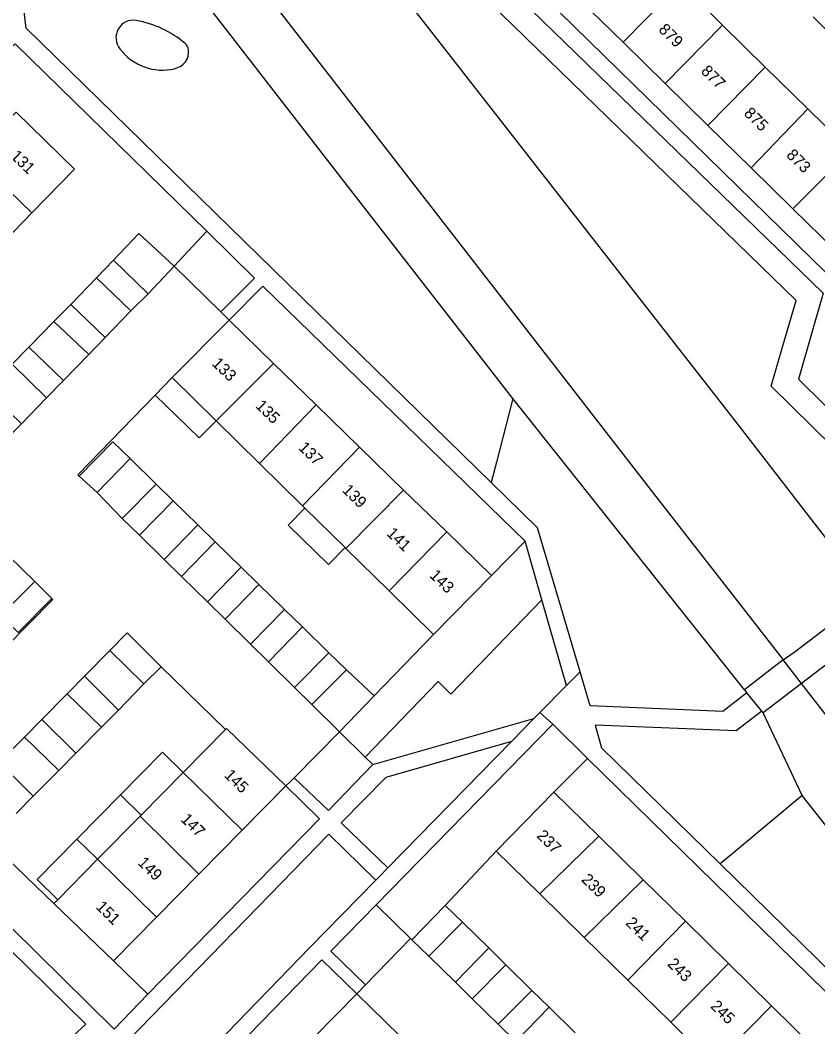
# Model space of a CAD drawing. Extents: x 194485 to 197793, y 468269 to 470822.
# Drawn here: x 196081 to 196164, y 470180.1 to 470284.9 of the extents above; entities that cross this region are included whole.
import ezdxf

# ---------------------------------------------------------------- set-up
doc = ezdxf.new("R2010")
doc.units = 0
for name, color, linetype in [('BGT grensvlak begroeid terreindeel', 7, 'Continuous'), ('BGT grensvlak gebouwinstallatie plus 1', 7, 'Continuous'), ('BGT grensvlak onbegroeid terreindeel', 7, 'Continuous'), ('BGT grensvlak overbruggingsdeel plus 1', 7, 'Continuous'), ('BGT grensvlak pand op maaiveld', 7, 'Continuous'), ('BGT grensvlak pand op maaiveld LR', 7, 'Continuous'), ('BGT grensvlak waterdeel', 7, 'Continuous'), ('BGT grensvlak wegdeel', 7, 'Continuous'), ('BGT lijnelement scheiding walbescherming', 7, 'Continuous'), ('BGT tekst huisnummerreeks', 7, 'Continuous')]:
    doc.layers.add(name, color=color, linetype=linetype)

msp = doc.modelspace()

# ---------------------------------------------------------------- linework, layer by layer
at = {"layer": 'BGT grensvlak begroeid terreindeel'}
for p, q in [((196156.41, 470215.15), (196132.27, 470245.49)), ((196162.4, 470204.14), (196158.34, 470212.74)), ((196224.72, 470124.64), (196162.4, 470204.14))]:
    msp.add_line(p, q, dxfattribs=at)
for points in [[(196176.27, 470230.27), (196172.11, 470234.03), (196159.18, 470246.76), (196160.33, 470250.7), (196161.77, 470255.69), (196129.84, 470286.7), (196123.82, 470296.8), (196106.69, 470314.17), (196109.21, 470323.04), (196077.64, 470353.81)], [(196132.27, 470245.49), (196128.78, 470250), (196115.65, 470266.84), (196057.02, 470342.53), (196054.7, 470345.53)], [(196132.27, 470245.49), (196130.57, 470238.84), (196130.02, 470236.73)], [(196116.9, 470208.15), (196124.51, 470216.03), (196125.84, 470214.71), (196135.31, 470224.51)], [(196162.4, 470204.14), (196155.26, 470198.19), (196153.86, 470197.02)]]:
    msp.add_lwpolyline(points, dxfattribs=at)
at = {"layer": 'BGT grensvlak gebouwinstallatie plus 1'}
for p, q in [((196094.32, 470256.37), (196097.03, 470259.25)), ((196086.29, 470255.27), (196088.96, 470258.04)), ((196089.87, 470251.81), (196092.54, 470254.59)), ((196081.9, 470250.82), (196084.51, 470253.5)), ((196085.51, 470247.34), (196088.15, 470250.04)), ((196096.82, 470247.65), (196095.07, 470245.84)), ((196081.14, 470242.84), (196083.76, 470245.54)), ((196099.65, 470241.38), (196095.07, 470245.84)), ((196101.4, 470243.15), (196099.65, 470241.38)), ((196092.47, 470239.22), (196095.15, 470236.57)), ((196089.01, 470235.7), (196091.63, 470232.99)), ((196096.95, 470234.81), (196099.49, 470232.34)), ((196110.64, 470234.07), (196108.9, 470232.28)), ((196108.9, 470232.28), (196113.11, 470228.2)), ((196093.42, 470231.24), (196096.01, 470228.7)), ((196101.35, 470230.52), (196104.01, 470227.93)), ((196113.11, 470228.2), (196114.83, 470229.96)), ((196079.84, 470229.05), (196082.53, 470226.44)), ((196097.79, 470226.96), (196100.49, 470224.32)), ((196105.86, 470226.12), (196108.53, 470223.52)), ((196102.34, 470222.5), (196104.99, 470219.9)), ((196110.39, 470221.71), (196113.12, 470218.99)), ((196090.35, 470219.24), (196087.69, 470216.57)), ((196106.86, 470218.07), (196109.55, 470215.39)), ((196114.98, 470217.23), (196117.86, 470214.51)), ((196091.26, 470213.04), (196093.87, 470215.77)), ((196085.89, 470214.72), (196083.25, 470212.06)), ((196117.86, 470214.51), (196114.26, 470210.78)), ((196111.38, 470213.63), (196114.26, 470210.78)), ((196086.8, 470208.57), (196089.48, 470211.27)), ((196081.46, 470210.23), (196078.82, 470207.59)), ((196082.36, 470204.07), (196085.03, 470206.75)), ((196086.91, 470199.61), (196091.45, 470204.23)), ((196091.45, 470204.23), (196093.61, 470202.11)), ((196082.77, 470195.4), (196086.91, 470199.61)), ((196086.91, 470199.61), (196089.07, 470197.51)), ((196084.92, 470193.29), (196082.77, 470195.4)), ((196127.03, 470190.98), (196129.77, 470188.28)), ((196123.54, 470187.41), (196126.31, 470184.72)), ((196131.55, 470186.52), (196134.26, 470183.86)), ((196130.76, 470180.33), (196128.04, 470182.97)), ((196136.08, 470182.1), (196138.77, 470179.46))]:
    msp.add_line(p, q, dxfattribs=at)
for points in [[(196090.71, 470259.87), (196093.37, 470262.64), (196097.03, 470259.25)], [(196091.45, 470204.23), (196095.83, 470208.67), (196097.98, 470206.55)]]:
    msp.add_lwpolyline(points, dxfattribs=at)
at = {"layer": 'BGT grensvlak onbegroeid terreindeel'}
for p, q in [((196133.55, 470230.62), (196130.05, 470227.06)), ((196124.04, 470220.9), (196117.86, 470214.51)), ((196136.55, 470204.49), (196140.05, 470208.01)), ((196084.53, 470192.9), (196077.77, 470199.4)), ((196125.23, 470192.69), (196130.54, 470198.36)), ((196094.3, 470183.46), (196090.73, 470186.95))]:
    msp.add_line(p, q, dxfattribs=at)
for centre, radius, start, end in [((196092.81, 470283.03), 1.83, 81.5319, 219.4528), ((196091.1, 470274.03), 10.99, 49.8007, 79.6505), ((196095.82, 470285.21), 5.55, 217.054, 283.3141), ((196097.55, 470281.66), 1, 6.8731, 49.7603), ((196096.77, 470281.57), 1.78, 280.6025, 6.8696)]:
    msp.add_arc(centre, radius, start, end, dxfattribs=at)
at = {"layer": 'BGT grensvlak overbruggingsdeel plus 1'}
for p, q in [((196160.42, 470218.26), (196156.41, 470215.15)), ((196156.41, 470215.15), (196156.65, 470214.85)), ((196158.19, 470212.93), (196156.65, 470214.85)), ((196158.34, 470212.74), (196158.19, 470212.93))]:
    msp.add_line(p, q, dxfattribs=at)
for points in [[(196177.92, 470227.72), (196171.28, 470222.64), (196162.33, 470215.8), (196158.34, 470212.74)], [(196160.42, 470218.26), (196161.65, 470219.14), (196169.41, 470225.05)]]:
    msp.add_lwpolyline(points, dxfattribs=at)
at = {"layer": 'BGT grensvlak pand op maaiveld'}
for p, q in [((196149.74, 470288.66), (196154.11, 470284.35)), ((196143.77, 470282.56), (196139.26, 470286.99)), ((196166.74, 470282.04), (196163.55, 470285.2)), ((196154.11, 470284.35), (196158.56, 470279.98)), ((196148.14, 470278.27), (196143.77, 470282.56)), ((196158.56, 470279.98), (196162.98, 470275.63)), ((196152.59, 470273.9), (196148.14, 470278.27)), ((196162.98, 470275.63), (196167.43, 470271.25)), ((196157.09, 470269.48), (196152.59, 470273.9)), ((196161.42, 470265.23), (196157.09, 470269.48)), ((196165.89, 470260.85), (196161.42, 470265.23)), ((196082.24, 470264.8), (196077.9, 470260.34)), ((196090.71, 470259.87), (196088.96, 470258.04)), ((196094.32, 470256.37), (196090.71, 470259.87)), ((196088.96, 470258.04), (196092.54, 470254.59)), ((196092.54, 470254.59), (196094.32, 470256.37)), ((196084.51, 470253.5), (196086.29, 470255.27)), ((196086.29, 470255.27), (196089.87, 470251.81)), ((196102.76, 470253.63), (196096.82, 470247.65)), ((196102.76, 470253.63), (196107.38, 470249.13)), ((196088.15, 470250.04), (196084.51, 470253.5)), ((196089.87, 470251.81), (196088.15, 470250.04)), ((196080.17, 470249.04), (196081.9, 470250.82)), ((196081.9, 470250.82), (196085.51, 470247.34)), ((196083.76, 470245.54), (196080.17, 470249.04)), ((196107.38, 470249.13), (196111.83, 470244.8)), ((196085.51, 470247.34), (196083.76, 470245.54)), ((196101.4, 470243.15), (196096.82, 470247.65)), ((196077.55, 470246.34), (196081.14, 470242.84)), ((196111.83, 470244.8), (196116.33, 470240.42)), ((196105.92, 470238.72), (196101.4, 470243.15)), ((196081.14, 470242.84), (196079.37, 470241.04)), ((196116.33, 470240.42), (196120.92, 470235.95)), ((196092.47, 470239.22), (196089.01, 470235.7)), ((196110.4, 470234.31), (196105.92, 470238.72)), ((196089.01, 470235.7), (196087.14, 470237.4)), ((196091.63, 470232.99), (196095.15, 470236.57)), ((196095.15, 470236.57), (196096.95, 470234.81)), ((196120.92, 470235.95), (196125.4, 470231.58)), ((196096.95, 470234.81), (196093.42, 470231.24)), ((196110.64, 470234.07), (196110.4, 470234.31)), ((196114.83, 470229.96), (196110.64, 470234.07)), ((196091.63, 470232.99), (196093.42, 470231.24)), ((196096.01, 470228.7), (196099.49, 470232.34)), ((196099.49, 470232.34), (196101.35, 470230.52)), ((196125.4, 470231.58), (196130.05, 470227.06)), ((196114.92, 470229.87), (196114.83, 470229.96)), ((196119.41, 470225.46), (196114.92, 470229.87)), ((196096.01, 470228.7), (196097.79, 470226.96)), ((196100.49, 470224.32), (196104.01, 470227.93)), ((196104.01, 470227.93), (196105.86, 470226.12)), ((196079, 470222.87), (196082.53, 470226.44)), ((196082.53, 470226.44), (196084.3, 470224.65)), ((196130.05, 470227.06), (196124.04, 470220.9)), ((196105.86, 470226.12), (196102.34, 470222.5)), ((196124.04, 470220.9), (196119.41, 470225.46)), ((196100.49, 470224.32), (196102.34, 470222.5)), ((196104.99, 470219.9), (196108.53, 470223.52)), ((196108.53, 470223.52), (196110.39, 470221.71)), ((196090.35, 470219.24), (196092.15, 470221.09)), ((196092.15, 470221.09), (196095.69, 470217.54)), ((196110.39, 470221.71), (196106.86, 470218.07)), ((196093.87, 470215.77), (196090.35, 470219.24)), ((196104.99, 470219.9), (196106.86, 470218.07)), ((196109.55, 470215.39), (196113.12, 470218.99)), ((196113.12, 470218.99), (196114.98, 470217.23)), ((196095.69, 470217.54), (196093.87, 470215.77)), ((196114.98, 470217.23), (196111.38, 470213.63)), ((196085.89, 470214.72), (196087.69, 470216.57)), ((196087.69, 470216.57), (196091.26, 470213.04)), ((196111.38, 470213.63), (196109.55, 470215.39)), ((196089.48, 470211.27), (196085.89, 470214.72)), ((196091.26, 470213.04), (196089.48, 470211.27)), ((196081.46, 470210.23), (196083.25, 470212.06)), ((196083.25, 470212.06), (196086.8, 470208.57)), ((196097.98, 470206.55), (196102.39, 470211.02)), ((196102.39, 470211.02), (196102.5, 470211.13)), ((196102.5, 470211.13), (196108.67, 470205.15)), ((196085.03, 470206.75), (196081.46, 470210.23)), ((196086.8, 470208.57), (196085.03, 470206.75)), ((196078.82, 470207.59), (196082.36, 470204.07)), ((196093.61, 470202.11), (196097.98, 470206.55)), ((196108.67, 470205.15), (196104.13, 470200.54)), ((196136.55, 470204.49), (196130.54, 470198.36)), ((196141.22, 470199.91), (196136.55, 470204.49)), ((196082.36, 470204.07), (196080.6, 470202.27)), ((196089.07, 470197.51), (196093.49, 470201.99)), ((196093.49, 470201.99), (196093.61, 470202.11)), ((196104.13, 470200.54), (196099.62, 470195.97)), ((196141.22, 470199.91), (196145.86, 470195.36)), ((196130.54, 470198.36), (196135.09, 470193.9)), ((196089.07, 470197.51), (196084.92, 470193.29)), ((196099.62, 470195.97), (196095.2, 470191.48)), ((196145.86, 470195.36), (196150.24, 470191.06)), ((196139.72, 470189.36), (196135.09, 470193.9)), ((196084.92, 470193.29), (196084.53, 470192.9)), ((196084.53, 470192.9), (196090.73, 470186.95)), ((196121.77, 470189.14), (196125.23, 470192.69)), ((196125.23, 470192.69), (196127.03, 470190.98)), ((196090.73, 470186.95), (196095.2, 470191.48)), ((196127.03, 470190.98), (196123.54, 470187.41)), ((196150.24, 470191.06), (196154.72, 470186.66)), ((196123.54, 470187.41), (196121.77, 470189.14)), ((196144.24, 470184.93), (196139.72, 470189.36)), ((196126.31, 470184.72), (196129.77, 470188.28)), ((196129.77, 470188.28), (196131.55, 470186.52)), ((196131.55, 470186.52), (196128.04, 470182.97)), ((196154.72, 470186.66), (196159.21, 470182.26)), ((196128.04, 470182.97), (196126.31, 470184.72)), ((196148.71, 470180.54), (196144.24, 470184.93)), ((196111.55, 470178.92), (196116.05, 470183.52)), ((196116.05, 470183.52), (196122.16, 470177.54)), ((196130.76, 470180.33), (196134.26, 470183.86)), ((196134.26, 470183.86), (196136.08, 470182.1)), ((196159.21, 470182.26), (196163.69, 470177.85)), ((196136.08, 470182.1), (196132.61, 470178.53)), ((196132.61, 470178.53), (196130.76, 470180.33)), ((196153.18, 470176.16), (196148.71, 470180.54))]:
    msp.add_line(p, q, dxfattribs=at)
for points in [[(196076.13, 470270.68), (196080.61, 470275.28), (196086.68, 470269.36), (196082.24, 470264.8)], [(196087.14, 470237.4), (196090.65, 470240.96), (196092.47, 470239.22)], [(196101.35, 470230.52), (196101.27, 470230.52), (196097.79, 470226.96)], [(196084.3, 470224.65), (196080.8, 470221.11), (196079, 470222.87)]]:
    msp.add_lwpolyline(points, dxfattribs=at)
at = {"layer": 'BGT grensvlak pand op maaiveld LR'}
for p, q in [((196149.74, 470288.66), (196143.77, 470282.56)), ((196148.14, 470278.27), (196154.11, 470284.35)), ((196158.56, 470279.98), (196152.59, 470273.9)), ((196157.09, 470269.48), (196162.98, 470275.63)), ((196082.24, 470264.8), (196076.13, 470270.68)), ((196167.43, 470271.25), (196161.42, 470265.23)), ((196107.38, 470249.13), (196101.4, 470243.15)), ((196105.92, 470238.72), (196111.83, 470244.8)), ((196116.33, 470240.42), (196110.4, 470234.31)), ((196114.92, 470229.87), (196120.92, 470235.95)), ((196125.4, 470231.58), (196119.41, 470225.46)), ((196097.98, 470206.55), (196104.13, 470200.54)), ((196093.49, 470201.99), (196099.62, 470195.97)), ((196141.22, 470199.91), (196135.09, 470193.9)), ((196089.07, 470197.51), (196095.2, 470191.48)), ((196145.86, 470195.36), (196139.72, 470189.36)), ((196150.24, 470191.06), (196144.24, 470184.93)), ((196154.72, 470186.66), (196148.71, 470180.54)), ((196159.21, 470182.26), (196153.18, 470176.16))]:
    msp.add_line(p, q, dxfattribs=at)
at = {"layer": 'BGT grensvlak waterdeel'}
for points in [[(196065.15, 470341.87), (196065.27, 470341.41), (196094.1, 470303.74), (196146.92, 470235.6), (196160.42, 470218.26)], [(196101.1, 470312.76), (196155.8, 470242.62), (196169.41, 470225.05)], [(196242.24, 470112.98), (196237.94, 470118.24), (196229.77, 470128.35), (196190.95, 470179.04), (196162.33, 470215.8), (196160.42, 470218.26)]]:
    msp.add_lwpolyline(points, dxfattribs=at)
at = {"layer": 'BGT grensvlak wegdeel'}
for p, q in [((196133.14, 470289.61), (196168.78, 470254.75)), ((196100.44, 470262.88), (196097.03, 470259.25)), ((196097.03, 470259.25), (196101.88, 470254.49)), ((196101.88, 470254.49), (196102.76, 470253.63)), ((196135.31, 470224.51), (196133.55, 470230.62)), ((196137.87, 470215.6), (196135.31, 470224.51)), ((196095.69, 470217.54), (196102.39, 470211.02)), ((196139.28, 470217.03), (196137.87, 470215.6)), ((196137.87, 470215.6), (196135.1, 470212.8)), ((196135.1, 470212.8), (196134.48, 470212.17)), ((196136.43, 470211.57), (196135.1, 470212.8)), ((196117.7, 470207.36), (196134.48, 470212.17)), ((196134.48, 470212.17), (196132.13, 470209.77)), ((196114.26, 470210.78), (196109.54, 470206)), ((196114.26, 470210.78), (196116.9, 470208.15)), ((196136.43, 470211.57), (196118.06, 470192.78)), ((196140.05, 470208.01), (196136.43, 470211.57)), ((196132.13, 470209.77), (196119.05, 470206.02)), ((196132.13, 470209.77), (196119.28, 470196.63)), ((196116.9, 470208.15), (196117.7, 470207.36)), ((196140.05, 470208.01), (196176.27, 470172.5)), ((196114.43, 470201.3), (196119.05, 470206.02)), ((196114.43, 470201.3), (196119.28, 470196.63)), ((196092.2, 470178.62), (196113.12, 470200.11)), ((196118.01, 470195.33), (196113.12, 470200.11)), ((196119.28, 470196.63), (196118.4, 470195.73)), ((196118.4, 470195.73), (196118.01, 470195.33)), ((196121.65, 470189.26), (196118.06, 470192.78)), ((196121.65, 470189.26), (196116.95, 470184.44)), ((196121.65, 470189.26), (196121.77, 470189.14)), ((196116.05, 470183.52), (196116.95, 470184.44)), ((196128.04, 470182.97), (196130.76, 470180.33))]:
    msp.add_line(p, q, dxfattribs=at)
for points in [[(196130.02, 470236.73), (196081.65, 470284.03), (196079.92, 470298.18), (196039.71, 470337.37)], [(196126.8, 470296.68), (196131.82, 470288.27), (196164.59, 470256.44), (196162, 470247.49), (196178.05, 470231.68), (196177.09, 470230.9)], [(196063.53, 470264.86), (196077.02, 470278.79), (196080.5, 470282.4), (196100.44, 470262.88)], [(196100.44, 470262.88), (196105.41, 470258.01), (196101.88, 470254.49)], [(196133.55, 470230.62), (196106.27, 470257.17), (196102.76, 470253.63)], [(196095.07, 470245.84), (196087.02, 470237.54), (196087.14, 470237.4)], [(196139.28, 470217.03), (196134.85, 470232.01), (196130.02, 470236.73)], [(196084.3, 470224.65), (196084.39, 470224.53), (196074.53, 470214.55)], [(196156.65, 470214.85), (196154.14, 470212.88), (196140.32, 470213.5), (196139.28, 470217.03)], [(196158.19, 470212.93), (196155.52, 470210.88), (196140.86, 470211.46), (196141.52, 470209.11), (196153.86, 470197.02)], [(196117.7, 470207.36), (196113.1, 470202.59), (196109.54, 470206)], [(196109.54, 470206), (196109.1, 470205.57), (196108.67, 470205.15)], [(196094.3, 470183.46), (196112.18, 470201.72), (196108.67, 470205.15)], [(196094.3, 470183.46), (196090.78, 470179.81), (196069.33, 470200.99)], [(196077.85, 470171.12), (196087.83, 470180.36), (196068, 470199.81)], [(196223.26, 470119.6), (196186.89, 470155.21), (196177.55, 470173.83), (196153.86, 470197.02)], [(196118.01, 470195.33), (196111.15, 470188.32), (196097.15, 470173.87)], [(196118.06, 470192.78), (196113.35, 470187.96), (196116.95, 470184.44)], [(196085.81, 470159.7), (196112.41, 470187.04), (196116.05, 470183.52)]]:
    msp.add_lwpolyline(points, dxfattribs=at)
at = {"layer": 'BGT lijnelement scheiding walbescherming'}
for points in [[(196065.15, 470341.87), (196065.27, 470341.41), (196094.1, 470303.74), (196146.92, 470235.6), (196160.42, 470218.26)], [(196101.1, 470312.76), (196155.8, 470242.62), (196169.41, 470225.05)], [(196242.24, 470112.98), (196237.94, 470118.24), (196229.77, 470128.35), (196190.95, 470179.04), (196162.33, 470215.8), (196160.42, 470218.26)]]:
    msp.add_lwpolyline(points, dxfattribs=at)

# ---------------------------------------------------------------- texts
at = {"layer": 'BGT tekst huisnummerreeks'}
for s, rotation, p in [('879', 315.5, (196147.37, 470283.79)), ('877', 315.5, (196151.78, 470279.46)), ('875', 315.5, (196156.25, 470275.07)), ('873', 315.5, (196160.67, 470270.73)), ('131', 315.7, (196079.93, 470270.62)), ('133', 315.8, (196100.89, 470249.03)), ('135', 315.8, (196105.42, 470244.62)), ('137', 315.8, (196109.89, 470240.27)), ('139', 315.8, (196114.44, 470235.84)), ('141', 315.8, (196119.06, 470231.34)), ('143', 315.8, (196123.54, 470226.97)), ('145', 315.4, (196102.16, 470206.18)), ('147', 315.4, (196097.64, 470201.59)), ('237', 315.5, (196134.69, 470199.87)), ('149', 315.4, (196093.17, 470197.06)), ('239', 315.5, (196139.34, 470195.31)), ('151', 315.4, (196088.81, 470192.47)), ('241', 315.5, (196143.94, 470190.8)), ('243', 315.5, (196148.29, 470186.53)), ('245', 315.5, (196152.77, 470182.13))]:
    msp.add_text(s, height=1.2, rotation=rotation, dxfattribs=at).set_placement(p)

doc.saveas('drawing.dxf')
